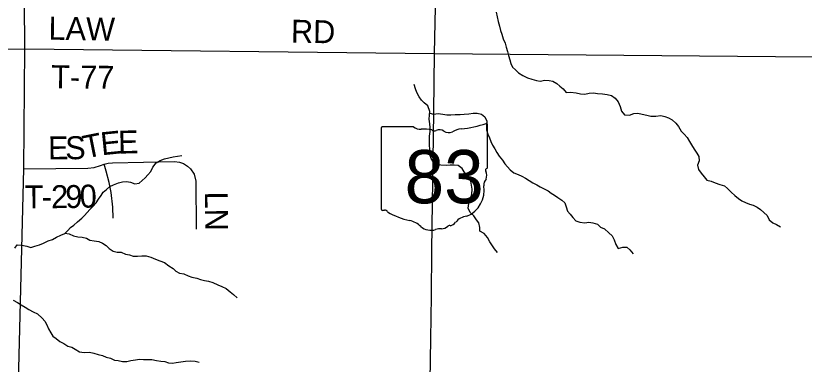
# Model space of a CAD drawing. Extents: x 1857828 to 2277390, y 930619 to 1324581.
# Drawn here: x 2094171 to 2104491, y 1170281 to 1174835 of the extents above; entities that cross this region are included whole.
import ezdxf

# ---------------------------------------------------------------- set-up
doc = ezdxf.new("R2010")
doc.units = 0
for name, color, linetype in [('GM_X_County_Road', 7, 'Continuous'), ('GM_X_Minor_River', 7, 'Continuous'), ('GM_X_State_Location', 7, 'Continuous'), ('GM_X_State_Route', 7, 'Continuous'), ('GM_X_State_Shield', 7, 'Continuous'), ('GM_X_Township_Road', 7, 'Continuous'), ('GM_X_Township_Road_Text', 7, 'Continuous'), ('GM_X_Township_ROW', 7, 'Continuous')]:
    doc.layers.add(name, color=color, linetype=linetype)

msp = doc.modelspace()

# ---------------------------------------------------------------- linework, layer by layer
at = {"layer": 'GM_X_County_Road'}
msp.add_lwpolyline([(2094175, 1168829), (2094276, 1172836), (2094289, 1174402), (2094282, 1175640), (2094381, 1179825)], dxfattribs=at)
at = {"layer": 'GM_X_Minor_River'}
for points in [[(2100457, 1174881), (2100473, 1174822), (2100487, 1174760), (2100503, 1174701), (2100516, 1174641), (2100534, 1174593), (2100550, 1174532), (2100578, 1174478), (2100590, 1174426), (2100606, 1174367), (2100622, 1174317), (2100636, 1174261), (2100650, 1174213), (2100674, 1174164), (2100712, 1174130), (2100752, 1174090), (2100806, 1174053), (2100869, 1174025), (2100925, 1174006), (2100985, 1173988), (2101035, 1173982), (2101096, 1173992), (2101152, 1173991), (2101202, 1173981), (2101251, 1173951), (2101291, 1173914), (2101337, 1173882), (2101377, 1173834), (2101431, 1173835), (2101504, 1173827), (2101564, 1173815), (2101620, 1173812), (2101675, 1173824), (2101731, 1173828), (2101783, 1173820), (2101852, 1173813), (2101910, 1173807), (2101970, 1173795), (2102015, 1173760), (2102057, 1173710), (2102081, 1173648), (2102098, 1173589), (2102137, 1173541), (2102203, 1173534), (2102259, 1173558), (2102312, 1173562), (2102368, 1173550), (2102432, 1173537), (2102483, 1173523), (2102549, 1173523), (2102613, 1173533), (2102666, 1173518), (2102714, 1173502), (2102764, 1173474)], [(2100475, 1171742), (2100439, 1171788), (2100409, 1171829), (2100375, 1171881), (2100345, 1171939), (2100301, 1171988), (2100245, 1172020), (2100243, 1172070), (2100231, 1172129), (2100201, 1172169), (2100167, 1172219), (2100119, 1172264), (2100093, 1172320), (2100103, 1172380), (2100121, 1172443), (2100141, 1172505), (2100146, 1172569), (2100134, 1172621), (2100126, 1172672), (2100116, 1172722), (2100072, 1172752), (2100042, 1172795), (2100014, 1172839), (2099960, 1172879), (2099907, 1172884), (2099855, 1172882), (2099805, 1172880), (2099736, 1172884), (2099686, 1172893), (2099640, 1172923), (2099606, 1172971), (2099590, 1173024), (2099592, 1173084), (2099586, 1173154), (2099584, 1173205), (2099585, 1173263), (2099593, 1173323), (2099593, 1173373), (2099589, 1173424), (2099583, 1173482), (2099585, 1173536), (2099592, 1173586), (2099566, 1173659), (2099518, 1173697), (2099481, 1173734), (2099451, 1173774), (2099419, 1173832), (2099401, 1173881), (2099387, 1173935)], [(2099589, 1173563), (2099640, 1173550), (2099698, 1173556), (2099760, 1173549), (2099813, 1173541), (2099865, 1173539), (2099923, 1173543), (2099986, 1173546), (2100038, 1173548), (2100103, 1173554), (2100159, 1173560), (2100209, 1173564), (2100265, 1173551), (2100310, 1173513), (2100336, 1173456), (2100331, 1173404), (2100333, 1173344), (2100351, 1173288), (2100373, 1173241), (2100387, 1173191), (2100411, 1173145), (2100441, 1173096), (2100467, 1173050), (2100497, 1172998), (2100541, 1172949), (2100573, 1172901), (2100605, 1172860), (2100641, 1172822), (2100690, 1172784), (2100746, 1172761), (2100796, 1172737), (2100842, 1172713), (2100890, 1172682), (2100939, 1172652), (2100991, 1172624), (2101035, 1172599), (2101085, 1172575), (2101140, 1172549), (2101180, 1172518), (2101222, 1172490), (2101268, 1172460), (2101320, 1172427), (2101358, 1172389), (2101376, 1172337), (2101392, 1172280), (2101428, 1172242), (2101464, 1172200), (2101502, 1172153), (2101553, 1172137), (2101619, 1172131), (2101671, 1172138), (2101726, 1172130), (2101784, 1172112), (2101826, 1172071), (2101876, 1172051), (2101933, 1171998), (2101979, 1171958), (2102001, 1171908), (2102023, 1171845), (2102057, 1171795), (2102115, 1171809), (2102169, 1171813), (2102209, 1171774), (2102252, 1171724)], [(2102764, 1173474), (2102812, 1173433), (2102844, 1173387), (2102878, 1173328), (2102920, 1173288), (2102958, 1173242), (2102987, 1173193), (2103015, 1173147), (2103049, 1173091), (2103083, 1173040), (2103113, 1172994), (2103114, 1172940), (2103092, 1172883), (2103106, 1172827), (2103142, 1172779), (2103180, 1172730), (2103214, 1172688), (2103273, 1172672), (2103325, 1172653), (2103387, 1172629), (2103447, 1172611), (2103488, 1172578), (2103534, 1172530), (2103582, 1172487), (2103632, 1172449), (2103674, 1172417), (2103720, 1172396), (2103773, 1172374), (2103821, 1172360), (2103875, 1172333), (2103919, 1172303), (2103961, 1172265), (2104006, 1172224), (2104033, 1172168), (2104078, 1172129), (2104128, 1172105), (2104182, 1172075)], [(2095786, 1172647), (2095826, 1172681), (2095863, 1172719), (2095899, 1172755), (2095937, 1172801), (2095966, 1172855), (2096010, 1172911), (2096061, 1172943), (2096119, 1172965), (2096175, 1172979), (2096232, 1172991), (2096288, 1173002), (2096345, 1173008)], [(2094160, 1171796), (2094190, 1171841), (2094252, 1171836), (2094317, 1171824), (2094367, 1171806), (2094419, 1171823), (2094480, 1171841), (2094534, 1171861), (2094593, 1171893), (2094651, 1171913), (2094703, 1171943), (2094762, 1171969), (2094812, 1171988), (2094851, 1172028), (2094887, 1172070), (2094931, 1172100), (2094978, 1172142), (2095034, 1172190), (2095071, 1172226), (2095105, 1172264), (2095141, 1172304), (2095180, 1172342), (2095222, 1172392), (2095256, 1172439), (2095287, 1172485), (2095315, 1172529), (2095357, 1172563), (2095402, 1172605), (2095450, 1172624), (2095514, 1172650), (2095567, 1172666), (2095619, 1172668), (2095671, 1172662), (2095730, 1172639), (2095786, 1172647)], [(2094815, 1171992), (2094871, 1171984), (2094925, 1171958), (2094985, 1171945), (2095039, 1171941), (2095096, 1171927), (2095142, 1171903), (2095196, 1171894), (2095259, 1171884), (2095307, 1171864), (2095353, 1171833), (2095395, 1171793), (2095445, 1171759), (2095496, 1171744), (2095550, 1171744), (2095606, 1171720), (2095660, 1171709), (2095709, 1171693), (2095763, 1171695), (2095821, 1171697), (2095878, 1171696), (2095940, 1171682), (2095998, 1171652), (2096055, 1171633), (2096119, 1171609), (2096175, 1171568), (2096229, 1171532), (2096267, 1171496), (2096314, 1171471), (2096370, 1171461), (2096426, 1171437), (2096476, 1171418), (2096539, 1171404), (2096591, 1171388), (2096643, 1171375), (2096693, 1171365), (2096752, 1171347), (2096814, 1171318), (2096868, 1171296), (2096925, 1171270), (2096975, 1171225), (2097021, 1171193), (2097067, 1171148)], [(2094136, 1171117), (2094192, 1171089), (2094240, 1171057), (2094296, 1171026), (2094344, 1170994), (2094399, 1170966), (2094457, 1170939), (2094517, 1170885), (2094551, 1170842), (2094579, 1170794), (2094601, 1170744), (2094631, 1170693), (2094657, 1170649), (2094699, 1170619), (2094749, 1170580), (2094802, 1170550), (2094852, 1170517), (2094904, 1170503), (2094950, 1170477), (2095007, 1170444), (2095067, 1170436), (2095135, 1170438), (2095194, 1170426), (2095250, 1170407), (2095308, 1170397), (2095354, 1170373), (2095409, 1170362), (2095463, 1170336), (2095513, 1170330), (2095568, 1170315), (2095626, 1170315), (2095678, 1170331), (2095737, 1170337), (2095789, 1170346), (2095843, 1170344), (2095898, 1170344), (2095954, 1170342), (2096014, 1170331), (2096068, 1170319), (2096121, 1170315), (2096171, 1170301), (2096221, 1170296), (2096272, 1170304), (2096332, 1170314), (2096394, 1170322), (2096455, 1170325), (2096519, 1170319), (2096573, 1170307)]]:
    msp.add_lwpolyline(points, dxfattribs=at)
at = {"layer": 'GM_X_State_Route'}
msp.add_lwpolyline([(2099554, 1165974), (2099554, 1166408), (2099557, 1166903), (2099562, 1167371), (2099566, 1167856), (2099573, 1168342), (2099578, 1168804), (2099587, 1169420), (2099595, 1170066), (2099602, 1170614), (2099611, 1171172), (2099618, 1171770), (2099627, 1172390), (2099633, 1172948), (2099644, 1173578), (2099651, 1174341), (2099664, 1174946), (2099675, 1175657), (2099687, 1176337), (2099699, 1176949), (2099704, 1177555), (2099710, 1178238), (2099721, 1178838), (2099749, 1179501)], dxfattribs=at)
at = {"layer": 'GM_X_State_Shield'}
for p, q in [((2098955, 1173366), (2098955, 1172310)), ((2099376, 1173385), (2098969, 1173385)), ((2100347, 1172858), (2100347, 1173411)), ((2100347, 1172858), (2100347, 1172858))]:
    msp.add_line(p, q, dxfattribs=at)
for centre, radius, start, end in [((2098971, 1173369), 16.1, 98.1301, 188.1301), ((2099473, 1173507), 156, 231.6195, 271.1119), ((2099851, 1174825), 1476, 275.8445, 288.9065), ((2100332, 1173413), 15.5, 351.8621, 97.738), ((2099525, 1172791), 562, 80.4867, 94.9883), ((2099653, 1173374), 45.1, 219.7921, 297.1024), ((2099719, 1173252), 93.8, 54.4667, 119.1411), ((2099840, 1173420), 113, 233.8562, 294.8282), ((2100039, 1173062), 297, 97.3462, 120.7689), ((2100330, 1172856), 16.6, 289.6038, 7.7341), ((2100343, 1172817), 24, 107.944, 210.337), ((2100191, 1172748), 144, 340.033, 23.6496), ((2100403, 1172627), 105, 136.8065, 186.9296), ((2099934, 1172556), 369, 292.3089, 8.9858), ((2098971, 1172308), 16.3, 171.9584, 258.3066), ((2098973, 1172416), 124, 267.339, 280.6039), ((2098999, 1172249), 44.8, 29.7484, 93.2717), ((2099564, 1173198), 1066, 240.4129, 257.1985), ((2099246, 1171835), 334, 47.1842, 75.836), ((2099833, 1172207), 119, 282.8732, 323.2771), ((2100090, 1172013), 202, 94.4031, 142.5768), ((2099607, 1172244), 212, 230.7004, 286.2918), ((2099729, 1171878), 174, 85.6951, 111.2099), ((2099745, 1172164), 113, 268.777, 315.5493), ((2099847, 1172062), 31.8, 65.7517, 132.6484)]:
    msp.add_arc(centre, radius, start, end, dxfattribs=at)
at = {"layer": 'GM_X_Township_Road'}
for points in [[(2094289, 1174402), (2099651, 1174341)], [(2099651, 1174341), (2105104, 1174294)], [(2094276, 1172836), (2095113, 1172842), (2095198, 1172852), (2095278, 1172879), (2095326, 1172897), (2095382, 1172910), (2095439, 1172915), (2096247, 1172929), (2096312, 1172922), (2096365, 1172904), (2096420, 1172871), (2096459, 1172834), (2096504, 1172763), (2096526, 1172674), (2096531, 1172044)], [(2095446, 1172190), (2095442, 1172334), (2095420, 1172525), (2095395, 1172656), (2095354, 1172806), (2095326, 1172897)]]:
    msp.add_lwpolyline(points, dxfattribs=at)
at = {"layer": 'GM_X_Township_ROW'}
msp.add_lwpolyline([(2091457, 1174292), (2091464, 1174293), (2091488, 1174293), (2091511, 1174313), (2091533, 1174337), (2091547, 1174351), (2091557, 1174361), (2091579, 1174370), (2091611, 1174376), (2091660, 1174376), (2091774, 1174377), (2094289, 1174402)], dxfattribs=at)

# ---------------------------------------------------------------- texts
at = {"layer": 'GM_X_State_Location'}
for s in ['s', 'r']:
    msp.add_text(s, height=1, dxfattribs=at).set_placement((2099635, 1172768))
msp.add_text('83', height=1, rotation=0, dxfattribs=at).set_placement((2099383, 1172695))
at = {"layer": 'GM_X_State_Shield'}
msp.add_text('83', height=696.1, dxfattribs=at).set_placement((2099260, 1172384))
at = {"layer": 'GM_X_Township_Road_Text'}
for s, rotation, p in [('LAW', 359.0959, (2094598, 1174523)), ('RD', 359.0128, (2097771, 1174484)), ('T-77', 359.2931, (2094634, 1173890)), ('S', 0.5651, (2094820, 1172959)), ('T', 11.4294, (2095084, 1172967)), ('E', 5.8168, (2095296, 1173011)), ('E', 1.1657, (2095513, 1173033)), ('E', 0.4886, (2094595, 1172957)), ('T', 0.3043, (2094287, 1172318)), ('2', 0.4148, (2094635, 1172320)), ('9', 0.7477, (2094822, 1172321)), ('0', 1.8978, (2095013, 1172324)), ('-', 0.3334, (2094511, 1172319)), ('LN', 270.5159, (2096646, 1172536))]:
    msp.add_text(s, height=300, rotation=rotation, dxfattribs=at).set_placement(p)

doc.saveas('drawing.dxf')
